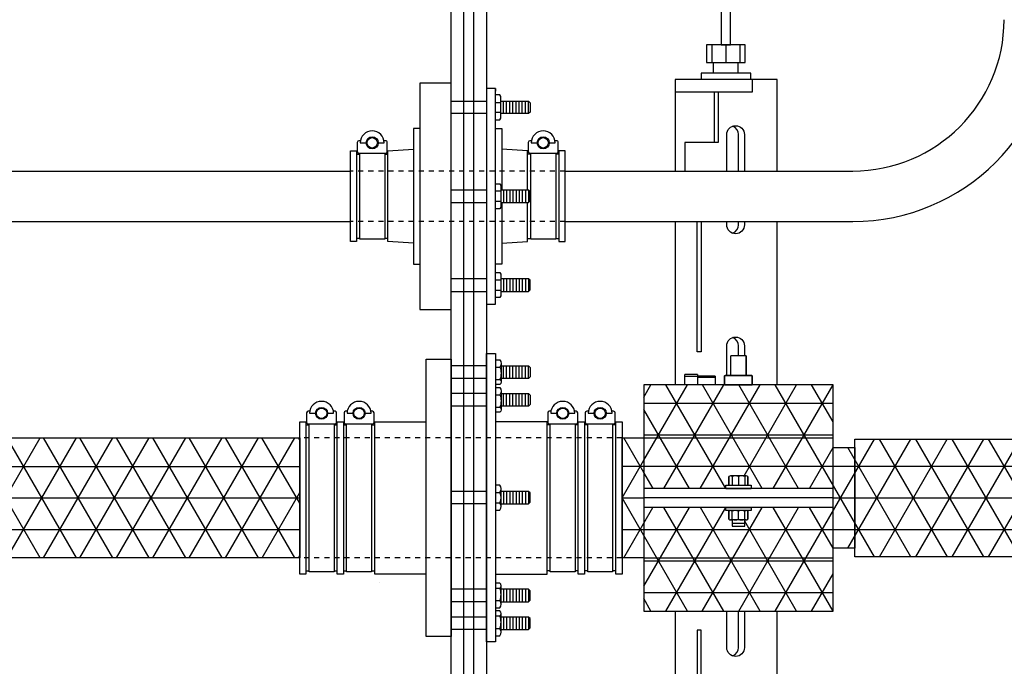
# Model space of a CAD drawing. Extents: x -285 to 5863, y 308 to 3178.
# Tile 509 of 622: x 4928 to 4948, y 925 to 938. Entities that reach past the tile are written whole.
import ezdxf

# ---------------------------------------------------------------- set-up
doc = ezdxf.new("R2010")
doc.units = 0
doc.header["$MEASUREMENT"] = 0
doc.header["$PDSIZE"] = 1
doc.linetypes.add('HIDDEN5', pattern=[0.05, 0.025, -0.025])
doc.layers.get('DEFPOINTS').update_dxf_attribs({"linetype": 'CONTINUOUS'})
for name, color, linetype in [('BOOT-2frp', 1, 'CONTINUOUS'), ('BOOT-CONDUIT', 1, 'CONTINUOUS'), ('CONDUIT', 2, 'CONTINUOUS'), ('DIM', 3, 'CONTINUOUS'), ('FRP-2', 2, 'CONTINUOUS'), ('FRP-2-HATCH', 1, 'CONTINUOUS'), ('FRP-CLAMSHELL-FITTING', 2, 'CONTINUOUS'), ('FRP-SUMP', 2, 'CONTINUOUS'), ('PEAGRAVEL-HATCH', 3, 'CONTINUOUS'), ('PROBE', 2, 'CONTINUOUS')]:
    doc.layers.add(name, color=color, linetype=linetype)
doc.styles.add('SIMPLEX', font='simplex')
doc.dimstyles.new('DIM64', dxfattribs={"dimscale": 64, "dimtxt": 0.09375, "dimasz": 0.09375, "dimexe": 0.0625, "dimexo": 0.0625, "dimgap": 0.046875, "dimtad": 1, "dimdec": 4, "dimzin": 3, "dimdsep": 46, "dimlunit": 4, "dimtxsty": 'SIMPLEX', "dimcen": 0, "dimclrd": 256, "dimclre": 256, "dimclrt": 256, "dimadec": 0, "dimazin": 0, "dimtfac": 1, "dimtdec": 4, "dimtmove": 0, "dimatfit": 3, "dimfxl": 1, "dimfrac": 2, "dimtolj": 1, "dimtzin": 0, "dimarcsym": 0})

# ---------------------------------------------------------------- blocks, each defined once
blk = doc.blocks.new('*D53')
at = {"layer": 'DEFPOINTS', "color": 0, "transparency": 16777216}
for p in [(5440.235, 978.296), (4823.479, 978.015), (4823.479, 700.523)]:
    blk.add_point(p, dxfattribs=at)
at = {"layer": 'DIM', "lineweight": -2, "transparency": 16777216}
for p, q in [((5440.235, 974.296), (5440.235, 696.523)), ((4823.479, 974.015), (4823.479, 696.523)), ((5434.235, 700.523), (4829.479, 700.523))]:
    blk.add_line(p, q, dxfattribs=at)
at = {"layer": 'DIM', "transparency": 16777216}
for points in [[(4829.479, 701.523), (4829.479, 699.523), (4823.479, 700.523)], [(5434.235, 701.523), (5434.235, 699.523), (5440.235, 700.523)]]:
    blk.add_solid(points, dxfattribs=at)
at = {"layer": 'DIM', "transparency": 16777216, "insert": (5131.857, 708.095), "char_height": 6, "attachment_point": 5, "style": 'SIMPLEX'}
blk.add_mtext('\\A1;51\'-4 3/4" (F.V. TANK SLAB)', dxfattribs=at)

msp = doc.modelspace()

# ---------------------------------------------------------------- hatches: boundary and pattern name
at = {"layer": 'FRP-2-HATCH', "linetype": 'Continuous'}
h = msp.add_hatch(dxfattribs=at)
h.set_pattern_fill('NET3', color=256, scale=5, style=0)
h.set_pattern_definition([(0, (4940.1678, 928.7862), (0, 0.625), []), (60, (4940.1678, 928.7862), (-0.541266, 0.3125), []), (120, (4940.1678, 928.7862), (-0.541266, -0.3125), [])])
h.paths.add_polyline_path([(4944.35016, 931.02966), (4940.60016, 931.02966), (4940.60016, 929.9762), (4944.35016, 929.9762)])
h.paths.add_polyline_path([(4944.35016, 929.9762), (4940.60016, 929.9762), (4940.60016, 928.9737), (4942.22775, 928.9737), (4942.22775, 929.0362), (4942.28766, 929.0362), (4942.28766, 929.20807, -0.23606798), (4942.31891, 929.2237), (4942.63141, 929.2237, -0.23606798), (4942.66266, 929.20807), (4942.66266, 929.0362), (4942.72516, 929.0362), (4942.72516, 928.9737), (4944.35016, 928.9737)])
h.paths.add_polyline_path([(4944.35016, 928.5987), (4942.72516, 928.5987), (4942.72516, 928.5362), (4942.63141, 928.5362, -0.23606798), (4942.66266, 928.52057), (4942.66266, 928.36432, -0.23606798), (4942.63141, 928.3487), (4942.60016, 928.3487), (4942.60016, 928.2237), (4942.35016, 928.2237), (4942.35016, 928.3487), (4942.31891, 928.3487, -0.23606798), (4942.28766, 928.36432), (4942.28766, 928.5362), (4942.22775, 928.5362), (4942.22775, 928.5987), (4940.60016, 928.5987), (4940.60016, 927.5962), (4944.35016, 927.5962)])
h.paths.add_polyline_path([(4944.35016, 927.5416), (4944.35016, 927.5962), (4940.60016, 927.5962), (4940.60016, 927.5416), (4940.60016, 926.54273), (4944.35016, 926.54273)])
h.paths.add_polyline_path([(4944.78249, 929.7862), (4944.35016, 929.7862), (4944.35016, 927.7862), (4944.78249, 927.7862)])
h.paths.add_polyline_path([(4948.28249, 929.95286), (4944.78249, 929.95286), (4944.78249, 927.61953), (4948.28249, 927.61953)])
h = msp.add_hatch(dxfattribs=at)
h.set_pattern_fill('NET3', color=256, scale=5, style=0)
h.set_pattern_definition([(180, (4953.2042, 928.78534), (0, -0.625), []), (240, (4953.2042, 928.78534), (0.541266, -0.3125), []), (300, (4953.2042, 928.78534), (0.541266, 0.3125), [])])
h.paths.add_polyline_path([(4933.78008, 927.5962), (4933.78008, 929.9762), (4923.39247, 929.9762), (4923.40646, 929.97548), (4923.42042, 929.97333), (4923.43431, 929.96976), (4923.44809, 929.96477), (4923.46175, 929.95837), (4923.47524, 929.95058), (4923.48852, 929.94142), (4923.50158, 929.93091), (4923.51438, 929.91907), (4923.52688, 929.90594), (4923.53905, 929.89155), (4923.55088, 929.87592), (4923.56232, 929.85911), (4923.57335, 929.84114), (4923.58395, 929.82206), (4923.59408, 929.80193), (4923.60373, 929.78078), (4923.61287, 929.75866), (4923.62148, 929.73564), (4923.62954, 929.71176), (4923.63703, 929.68709), (4923.64393, 929.66168), (4923.65022, 929.63559), (4923.65589, 929.60889), (4923.66093, 929.58165), (4923.66532, 929.55392), (4923.66905, 929.52577), (4923.67211, 929.49728), (4923.67451, 929.4685), (4923.67622, 929.43952), (4923.67725, 929.41039), (4923.67759, 929.3812), (4923.67725, 929.352), (4923.67622, 929.32288), (4923.67451, 929.29389), (4923.67211, 929.26512), (4923.66905, 929.23662), (4923.66532, 929.20848), (4923.66093, 929.18075), (4923.65589, 929.1535), (4923.65022, 929.1268), (4923.64393, 929.10072), (4923.63703, 929.07531), (4923.62954, 929.05063), (4923.62148, 929.02676), (4923.61287, 929.00373), (4923.60373, 928.98162), (4923.59408, 928.96047), (4923.58395, 928.94033), (4923.57335, 928.92126), (4923.56232, 928.90329), (4923.55088, 928.88647), (4923.53905, 928.87085), (4923.52688, 928.85645), (4923.51438, 928.84332), (4923.50158, 928.83149), (4923.48852, 928.82098), (4923.47524, 928.81182), (4923.46175, 928.80403), (4923.44809, 928.79763), (4923.43431, 928.79264), (4923.42042, 928.78906), (4923.40646, 928.78691), (4923.37848, 928.78548), (4923.36452, 928.78333), (4923.35063, 928.77976), (4923.33684, 928.77477), (4923.32319, 928.76837), (4923.3097, 928.76058), (4923.29641, 928.75142), (4923.28336, 928.74091), (4923.27056, 928.72907), (4923.25806, 928.71594), (4923.24589, 928.70155), (4923.23406, 928.68592), (4923.22262, 928.66911), (4923.21159, 928.65114), (4923.20099, 928.63206), (4923.19086, 928.61193), (4923.18121, 928.59078), (4923.17206, 928.56866), (4923.16346, 928.54564), (4923.1554, 928.52176), (4923.14791, 928.49709), (4923.14101, 928.47168), (4923.13472, 928.44559), (4923.12905, 928.41889), (4923.12401, 928.39165), (4923.11962, 928.36392), (4923.11589, 928.33577), (4923.11282, 928.30728), (4923.11043, 928.2785), (4923.10872, 928.24952), (4923.10769, 928.22039), (4923.10734, 928.1912), (4923.10769, 928.162), (4923.10872, 928.13288), (4923.11043, 928.10389), (4923.11282, 928.07512), (4923.11589, 928.04662), (4923.11962, 928.01848), (4923.12401, 927.99075), (4923.12905, 927.9635), (4923.13472, 927.9368), (4923.14101, 927.91072), (4923.14791, 927.88531), (4923.1554, 927.86063), (4923.16346, 927.83676), (4923.17206, 927.81373), (4923.18121, 927.79162), (4923.19086, 927.77047), (4923.20099, 927.75033), (4923.21159, 927.73126), (4923.22262, 927.71329), (4923.23406, 927.69647), (4923.24589, 927.68085), (4923.25806, 927.66645), (4923.27056, 927.65332), (4923.28336, 927.64149), (4923.29641, 927.63098), (4923.3097, 927.62182), (4923.32319, 927.61403), (4923.33684, 927.60763), (4923.35063, 927.60264), (4923.36452, 927.59906), (4923.37848, 927.59691), (4923.39247, 927.5962)])
h = msp.add_hatch(dxfattribs=at)
h.set_pattern_fill('NET3', color=256, scale=5, style=0)
h.set_pattern_definition([(0, (4940.1678, 928.7862), (0, 0.625), []), (60, (4940.1678, 928.7862), (-0.54127, 0.3125), []), (120, (4940.1678, 928.7862), (-0.54127, -0.3125), [])])
h.paths.add_polyline_path([(4940.60016, 929.9762), (4940.16782, 929.9762), (4940.16782, 927.5962), (4940.60016, 927.5962)])
at = {"layer": 'PEAGRAVEL-HATCH'}
h = msp.add_hatch(dxfattribs=at)
h.set_pattern_fill('AR-SAND', color=256, scale=7.5, style=0)
h.set_pattern_definition([(37.5, (4920.642, 921.773), (-0.4725, 14.451), [0, -11.4, 0, -12.75, 0, -12.1875]), (7.5, (4920.642, 921.773), (13.273, 21.166), [0, -6.15, 0, -10.275, 0, -3.9375]), (327.5, (4911.417, 921.773), (23.356, 0.0424), [0, -3.75, 0, -13.5, 0, -17.625]), (317.5, (4911.417, 921.773), (22.546, 6.583), [0, -1.875, 0, -8.85, 0, -10.125])])
edge = h.paths.add_edge_path()
edge.add_arc((4936.77883, 942.27096), 0.25, 270, 360)
edge.add_line((4937.02883, 942.27096), (4937.02883, 943.80737))
edge.add_line((4937.02883, 943.80737), (4936.89538, 943.80737))
edge.add_arc((4936.89538, 944.05737), 0.25, 180, 270, ccw=False)
edge.add_line((4936.64538, 944.05737), (4936.64538, 944.45572))
edge.add_line((4936.64538, 944.45572), (4935.90885, 945.77096))
edge.add_line((4935.90885, 945.77096), (4920.64223, 945.77096))
edge.add_line((4920.64223, 945.77096), (4920.64223, 921.77328))
edge.add_line((4920.64223, 921.77328), (4937.02883, 921.77328))
edge.add_line((4937.02883, 921.77328), (4937.02883, 922.77328))
edge.add_arc((4936.77883, 922.77328), 0.25, 0, 90)
edge.add_line((4936.77883, 923.02328), (4936.77883, 926.03839))
edge.add_line((4936.77883, 926.03839), (4936.28612, 926.03839))
edge.add_line((4936.28612, 926.03839), (4936.28612, 927.27589))
edge.add_line((4936.28612, 927.27589), (4935.26508, 927.27589))
edge.add_line((4935.26508, 927.27589), (4935.26508, 927.33776))
edge.add_line((4935.26508, 927.33776), (4935.20321, 927.33776))
edge.add_line((4935.20321, 927.33776), (4935.20321, 927.31796))
edge.add_line((4935.20321, 927.31796), (4934.70821, 927.31796))
edge.add_line((4934.70821, 927.31796), (4934.64633, 927.33776))
edge.add_line((4934.64633, 927.33776), (4934.64633, 927.27589))
edge.add_line((4934.64633, 927.27589), (4934.52258, 927.27589))
edge.add_line((4934.52258, 927.27589), (4934.52258, 927.33776))
edge.add_line((4934.52258, 927.33776), (4934.46071, 927.33776))
edge.add_line((4934.46071, 927.33776), (4934.46071, 927.31796))
edge.add_line((4934.46071, 927.31796), (4933.96571, 927.31796))
edge.add_line((4933.96571, 927.31796), (4933.90383, 927.33776))
edge.add_line((4933.90383, 927.33776), (4933.90383, 927.27589))
edge.add_line((4933.90383, 927.27589), (4933.78008, 927.27589))
edge.add_line((4933.78008, 927.27589), (4933.78008, 927.5962))
edge.add_line((4933.78008, 927.5962), (4923.36249, 927.5962))
edge.add_ellipse((4923.39247, 928.1912), major_axis=(0, -0.595), ratio=0.47920074, start_angle=180, end_angle=360, ccw=False)
edge.add_ellipse((4923.39247, 929.3812), major_axis=(0, -0.595), ratio=0.47920074, start_angle=-180, end_angle=0, ccw=False)
edge.add_line((4923.39247, 929.9762), (4933.78008, 929.9762))
edge.add_line((4933.78008, 929.9762), (4933.78008, 930.29651))
edge.add_line((4933.78008, 930.29651), (4933.91621, 930.29651))
edge.add_line((4933.91621, 930.29651), (4933.91621, 930.47011))
edge.add_arc((4933.94775, 930.4704), 0.03154, 90.524935, 180.524935, ccw=False)
edge.add_line((4933.94746, 930.50193), (4933.96608, 930.50193))
edge.add_arc((4933.96608, 930.51756), 0.01563, 269.998281, 347.402966)
edge.add_arc((4934.21321, 930.46233), 0.2376, 12.596713, 167.403307, ccw=False)
edge.add_arc((4934.46071, 930.51399), 0.01563, 179.401642, 294.702336)
edge.add_arc((4934.47867, 930.4704), 0.03154, 0.524935, 111.239353, ccw=False)
edge.add_line((4934.51021, 930.47068), (4934.51021, 930.29651))
edge.add_line((4934.51021, 930.29651), (4934.65871, 930.29651))
edge.add_line((4934.65871, 930.29651), (4934.65871, 930.47011))
edge.add_arc((4934.69025, 930.4704), 0.03154, 90.524935, 180.524935, ccw=False)
edge.add_line((4934.68996, 930.50193), (4934.70858, 930.50193))
edge.add_arc((4934.70858, 930.51756), 0.01563, 269.998281, 347.402966)
edge.add_arc((4934.95571, 930.46233), 0.2376, 12.596713, 167.403307, ccw=False)
edge.add_arc((4935.20321, 930.51399), 0.01562, 179.401642, 294.702336)
edge.add_arc((4935.22117, 930.4704), 0.03154, 0.524935, 111.239353, ccw=False)
edge.add_line((4935.25271, 930.47068), (4935.25271, 930.29651))
edge.add_line((4935.25271, 930.29651), (4936.28612, 930.29651))
edge.add_line((4936.28612, 930.29651), (4936.28612, 931.53401))
edge.add_line((4936.28612, 931.53401), (4936.77883, 931.53401))
edge.add_line((4936.77883, 931.53401), (4936.77883, 932.52282))
edge.add_line((4936.77883, 932.52282), (4936.16008, 932.52282))
edge.add_line((4936.16008, 932.52282), (4936.16008, 933.42001))
edge.add_line((4936.16008, 933.42001), (4936.03633, 933.42001))
edge.add_line((4936.03633, 933.42001), (4936.03633, 933.8329))
edge.add_line((4936.03633, 933.8329), (4935.52569, 933.8686))
edge.add_line((4935.52569, 933.8686), (4935.52569, 933.93048))
edge.add_line((4935.52569, 933.93048), (4935.46382, 933.93048))
edge.add_line((4935.46382, 933.93048), (4935.46382, 933.91464))
edge.add_line((4935.46382, 933.91464), (4934.96882, 933.91464))
edge.add_line((4934.96882, 933.91464), (4934.90694, 933.93048))
edge.add_line((4934.90694, 933.93048), (4934.90694, 933.8686))
edge.add_line((4934.90694, 933.8686), (4934.78319, 933.8686))
edge.add_line((4934.78319, 933.8686), (4934.78319, 934.26579))
edge.add_line((4934.78319, 934.26579), (4923.37298, 934.26579))
edge.add_ellipse((4923.39247, 934.51579), major_axis=(0, -0.25), ratio=0.47920074, start_angle=180, end_angle=360, ccw=False)
edge.add_ellipse((4923.39247, 935.01579), major_axis=(0, 0.25), ratio=0.47920074, start_angle=0, end_angle=180)
edge.add_ellipse((4923.39247, 935.01579), major_axis=(0, 0.25), ratio=0.47920074, start_angle=180, end_angle=360)
edge.add_line((4923.41196, 935.26579), (4934.78319, 935.26579))
edge.add_line((4934.78319, 935.26579), (4934.78319, 935.66298))
edge.add_line((4934.78319, 935.66298), (4934.91932, 935.66298))
edge.add_line((4934.91932, 935.66298), (4934.91932, 935.83262))
edge.add_arc((4934.95086, 935.8329), 0.03154, 90.525794, 180.525794, ccw=False)
edge.add_line((4934.95057, 935.86444), (4934.96981, 935.86444))
edge.add_arc((4934.96981, 935.87929), 0.01485, 270, 347.544043)
edge.add_arc((4935.21632, 935.82484), 0.2376, 12.455772, 167.544151, ccw=False)
edge.add_arc((4935.46316, 935.87536), 0.01485, 177.174659, 296.785729)
edge.add_arc((4935.48178, 935.8329), 0.03154, 0.525422, 112.222818, ccw=False)
edge.add_line((4935.51332, 935.83319), (4935.51332, 935.66211))
edge.add_line((4935.51332, 935.66211), (4936.03633, 935.69869))
edge.add_line((4936.03633, 935.69869), (4936.03633, 936.11157))
edge.add_line((4936.03633, 936.11157), (4936.16008, 936.11157))
edge.add_line((4936.16008, 936.11157), (4936.16008, 937.00876))
edge.add_line((4936.16008, 937.00876), (4936.77883, 937.00876))
edge.add_line((4936.77883, 937.00876), (4936.77883, 942.02096))

# ---------------------------------------------------------------- linework, layer by layer
at = {"layer": 'BOOT-2frp', "color": 7}
for p, q in [((4937.47884, 931.40344), (4936.77883, 931.40344)), ((4937.66179, 931.38035), (4937.74857, 931.38035)), ((4937.76998, 931.45309), (4937.77006, 931.08388)), ((4937.81665, 931.15594), (4937.81665, 931.40344)), ((4937.87915, 931.15594), (4937.87915, 931.40344)), ((4937.94165, 931.15594), (4937.94165, 931.40344)), ((4938.00415, 931.15594), (4938.00415, 931.40344)), ((4938.06665, 931.15594), (4938.06665, 931.40344)), ((4938.12915, 931.15594), (4938.12915, 931.40344)), ((4938.19165, 931.15594), (4938.19165, 931.40344)), ((4938.25415, 931.15594), (4938.25415, 931.40344)), ((4938.31665, 931.15594), (4938.31665, 931.40344)), ((4937.47884, 931.15594), (4936.77883, 931.15594)), ((4937.66179, 931.13422), (4937.74857, 931.13422)), ((4937.76998, 930.90364), (4937.77006, 930.53444)), ((4937.47884, 930.85399), (4936.77883, 930.85399)), ((4937.66179, 930.83091), (4937.74857, 930.83091)), ((4937.81665, 930.60649), (4937.81665, 930.85399)), ((4937.87915, 930.60649), (4937.87915, 930.85399)), ((4937.94165, 930.60649), (4937.94165, 930.85399)), ((4938.00415, 930.60649), (4938.00415, 930.85399)), ((4938.06665, 930.60649), (4938.06665, 930.85399)), ((4938.12915, 930.60649), (4938.12915, 930.85399)), ((4938.19165, 930.60649), (4938.19165, 930.85399)), ((4938.25415, 930.60649), (4938.25415, 930.85399)), ((4938.31665, 930.60649), (4938.31665, 930.85399)), ((4937.47884, 930.60649), (4936.77883, 930.60649)), ((4937.66179, 930.58477), (4937.74857, 930.58477)), ((4937.76998, 928.61766), (4937.77006, 928.98687)), ((4937.47883, 928.91481), (4936.77883, 928.91481)), ((4937.66179, 928.89173), (4937.74857, 928.89173)), ((4937.81665, 928.91481), (4937.81665, 928.66731)), ((4937.87915, 928.91481), (4937.87915, 928.66731)), ((4937.94165, 928.91481), (4937.94165, 928.66731)), ((4938.00415, 928.91481), (4938.00415, 928.66731)), ((4938.06665, 928.91481), (4938.06665, 928.66731)), ((4938.12915, 928.91481), (4938.12915, 928.66731)), ((4938.19165, 928.91481), (4938.19165, 928.66731)), ((4938.25415, 928.91481), (4938.25415, 928.66731)), ((4938.31665, 928.91481), (4938.31665, 928.66731)), ((4937.47883, 928.66731), (4936.77883, 928.66731)), ((4937.66179, 928.6904), (4937.74857, 928.6904)), ((4937.66179, 926.99537), (4937.74857, 926.99537)), ((4937.76998, 926.6765), (4937.77006, 927.0457)), ((4937.47884, 926.97365), (4936.77883, 926.97365)), ((4937.81665, 926.97365), (4937.81665, 926.72615)), ((4937.87915, 926.97365), (4937.87915, 926.72615)), ((4937.94165, 926.97365), (4937.94165, 926.72615)), ((4938.00415, 926.97365), (4938.00415, 926.72615)), ((4938.06665, 926.97365), (4938.06665, 926.72615)), ((4938.12915, 926.97365), (4938.12915, 926.72615)), ((4938.19165, 926.97365), (4938.19165, 926.72615)), ((4938.25415, 926.97365), (4938.25415, 926.72615)), ((4938.31665, 926.97365), (4938.31665, 926.72615)), ((4937.47884, 926.72615), (4936.77883, 926.72615)), ((4937.66179, 926.74923), (4937.74857, 926.74923)), ((4937.47884, 926.4242), (4936.77883, 926.4242)), ((4937.66179, 926.44593), (4937.74857, 926.44593)), ((4937.76998, 926.12705), (4937.77006, 926.49626)), ((4937.81665, 926.4242), (4937.81665, 926.1767)), ((4937.87915, 926.4242), (4937.87915, 926.1767)), ((4937.94165, 926.4242), (4937.94165, 926.1767)), ((4938.00415, 926.4242), (4938.00415, 926.1767)), ((4938.06665, 926.4242), (4938.06665, 926.1767)), ((4938.12915, 926.4242), (4938.12915, 926.1767)), ((4938.19165, 926.4242), (4938.19165, 926.1767)), ((4938.25415, 926.4242), (4938.25415, 926.1767)), ((4938.31665, 926.4242), (4938.31665, 926.1767)), ((4937.66179, 926.19979), (4937.74857, 926.19979)), ((4937.47884, 926.1767), (4936.77883, 926.1767))]:
    msp.add_line(p, q, dxfattribs=at)
at = {"layer": 'BOOT-2frp'}
for p, q in [((4933.90383, 930.23463), (4933.96571, 930.23463)), ((4934.46071, 930.23463), (4934.52258, 930.23463)), ((4934.64633, 930.23463), (4934.70821, 930.23463)), ((4935.20321, 930.23463), (4935.26508, 930.23463)), ((4938.7447, 930.23463), (4938.68282, 930.23463)), ((4939.30157, 930.23463), (4939.2397, 930.23463)), ((4939.4872, 930.23463), (4939.42532, 930.23463)), ((4940.04407, 930.23463), (4939.9822, 930.23463)), ((4933.90383, 927.33776), (4933.96571, 927.33776)), ((4934.46071, 927.33776), (4934.52258, 927.33776)), ((4934.64633, 927.33776), (4934.70821, 927.33776)), ((4935.20321, 927.33776), (4935.26508, 927.33776)), ((4938.7447, 927.33776), (4938.68282, 927.33776)), ((4939.30157, 927.33776), (4939.2397, 927.33776)), ((4939.4872, 927.33776), (4939.42532, 927.33776)), ((4940.04407, 927.33776), (4939.9822, 927.33776))]:
    msp.add_line(p, q, dxfattribs=at)
for points in [[(4936.28612, 926.03839), (4936.28612, 931.53401), (4936.77883, 931.53401), (4936.77883, 926.03839)], [(4937.47883, 925.92978), (4937.47883, 931.65036), (4937.66179, 931.65036), (4937.66179, 925.92978)], [(4933.78008, 927.27589), (4933.78008, 930.29651), (4933.90383, 930.29651), (4933.90383, 927.27589)], [(4934.52258, 927.27589), (4934.52258, 930.29651), (4934.64633, 930.29651), (4934.64633, 927.27589)], [(4939.30157, 927.27589), (4939.30157, 930.29651), (4939.42532, 930.29651), (4939.42532, 927.27589)], [(4940.04407, 927.27589), (4940.04407, 930.29651), (4940.16782, 930.29651), (4940.16782, 927.27589)]]:
    msp.add_lwpolyline(points, close=True, dxfattribs=at)
at = {"layer": 'BOOT-2frp', "color": 7}
for points in [[(4937.66179, 931.52583), (4937.74857, 931.52583, -0.2942599), (4937.74857, 931.38035, -0.17344378), (4937.74857, 931.13422, -0.42692869), (4937.74857, 931.03355), (4937.66179, 931.03355)], [(4937.66179, 930.97638), (4937.74857, 930.97638, -0.2942599), (4937.74857, 930.83091, -0.17428096), (4937.74857, 930.58477, -0.42692869), (4937.74857, 930.4841), (4937.66179, 930.4841)], [(4934.33201, 930.46233), (4934.45081, 930.46233, 1), (4933.97561, 930.46233), (4934.09441, 930.46233)], [(4935.07451, 930.46233), (4935.19331, 930.46233, 1), (4934.71811, 930.46233), (4934.83691, 930.46233)], [(4939.111, 930.46233), (4939.2298, 930.46233, 1), (4938.7546, 930.46233), (4938.8734, 930.46233)], [(4939.8535, 930.46233), (4939.9723, 930.46233, 1), (4939.4971, 930.46233), (4939.6159, 930.46233)], [(4933.98133, 930.51415, -0.35119925), (4933.96608, 930.50193), (4933.94746, 930.50193, 0.41421356), (4933.91621, 930.47011), (4933.91621, 930.28568, 0.41421356), (4933.94804, 930.25443), (4934.47896, 930.25443, 0.41421356), (4934.51021, 930.28568), (4934.51021, 930.47011, 0.41421356), (4934.47896, 930.50193), (4934.46034, 930.50193, -0.35119737), (4934.44509, 930.51415)], [(4934.72383, 930.51415, -0.35119925), (4934.70858, 930.50193), (4934.68996, 930.50193, 0.41421356), (4934.65871, 930.47011), (4934.65871, 930.28568, 0.41421356), (4934.69054, 930.25443), (4935.22146, 930.25443, 0.41421356), (4935.25271, 930.28568), (4935.25271, 930.47011, 0.41421356), (4935.22146, 930.50193), (4935.20284, 930.50193, -0.35119737), (4935.18759, 930.51415)], [(4938.76032, 930.51415, -0.35119925), (4938.74507, 930.50193), (4938.72645, 930.50193, 0.41421356), (4938.6952, 930.47011), (4938.6952, 930.28568, 0.41421356), (4938.72703, 930.25443), (4939.25795, 930.25443, 0.41421356), (4939.2892, 930.28568), (4939.2892, 930.47011, 0.41421356), (4939.25795, 930.50193), (4939.23933, 930.50193, -0.35119737), (4939.22408, 930.51415)], [(4939.50282, 930.51415, -0.35119925), (4939.48757, 930.50193), (4939.46895, 930.50193, 0.41421356), (4939.4377, 930.47011), (4939.4377, 930.28568, 0.41421356), (4939.46953, 930.25443), (4940.00045, 930.25443, 0.41421356), (4940.0317, 930.28568), (4940.0317, 930.47011, 0.41421356), (4940.00045, 930.50193), (4939.98183, 930.50193, -0.35119737), (4939.96658, 930.51415)], [(4937.66179, 928.54493), (4937.74857, 928.54493, 0.2942599), (4937.74857, 928.6904, 0.21306858), (4937.74857, 928.89173, 0.29542909), (4937.74857, 929.0372), (4937.66179, 929.0372)], [(4937.66179, 926.60376), (4937.74857, 926.60376, 0.2942599), (4937.74857, 926.74923, 0.17428096), (4937.74857, 926.99537, 0.42692869), (4937.74857, 927.09604), (4937.66179, 927.09604)], [(4937.66179, 926.05432), (4937.74857, 926.05432, 0.2942599), (4937.74857, 926.19979, 0.17344378), (4937.74857, 926.44593, 0.42692869), (4937.74857, 926.54659), (4937.66179, 926.54659)]]:
    msp.add_lwpolyline(points, format="xyb", dxfattribs=at)
for points in [[(4937.76999, 931.40344), (4938.31665, 931.40344), (4938.34758, 931.3725), (4938.34758, 931.18688), (4938.31665, 931.15594), (4937.77004, 931.15594)], [(4937.76999, 930.85399), (4938.31665, 930.85399), (4938.34758, 930.82305), (4938.34758, 930.63743), (4938.31665, 930.60649), (4937.77004, 930.60649)], [(4934.46071, 930.25443), (4934.46071, 927.31796), (4933.96571, 927.31796), (4933.96571, 930.25443)], [(4935.20321, 930.25443), (4935.20321, 927.31796), (4934.70821, 927.31796), (4934.70821, 930.25443)], [(4939.2397, 930.25443), (4939.2397, 927.31796), (4938.7447, 927.31796), (4938.7447, 930.25443)], [(4939.9822, 930.25443), (4939.9822, 927.31796), (4939.4872, 927.31796), (4939.4872, 930.25443)], [(4937.76999, 928.66731), (4938.31665, 928.66731), (4938.34758, 928.69825), (4938.34758, 928.88388), (4938.31665, 928.91481), (4937.77004, 928.91481)], [(4937.76999, 926.72615), (4938.31665, 926.72615), (4938.34758, 926.75709), (4938.34758, 926.94271), (4938.31665, 926.97365), (4937.77004, 926.97365)], [(4937.76999, 926.1767), (4938.31665, 926.1767), (4938.34758, 926.20764), (4938.34758, 926.39327), (4938.31665, 926.4242), (4937.77004, 926.4242)]]:
    msp.add_lwpolyline(points, dxfattribs=at)
at = {"layer": 'BOOT-2frp'}
for points in [[(4936.28612, 927.27589), (4935.26508, 927.27589), (4935.26508, 930.29651), (4936.28612, 930.29651)], [(4937.66179, 927.27589), (4938.68282, 927.27589), (4938.68282, 930.29651), (4937.66179, 930.29651)]]:
    msp.add_lwpolyline(points, dxfattribs=at)
at = {"layer": 'BOOT-2frp', "color": 7}
for centre, radius in [((4934.21321, 930.46233), 0.1188), ((4934.21321, 930.46233), 0.10296), ((4934.95571, 930.46233), 0.1188), ((4934.95571, 930.46233), 0.10296), ((4938.9922, 930.46233), 0.1188), ((4938.9922, 930.46233), 0.10296), ((4939.7347, 930.46233), 0.1188), ((4939.7347, 930.46233), 0.10296)]:
    msp.add_circle(centre, radius, dxfattribs=at)
at = {"layer": 'BOOT-CONDUIT', "color": 7}
for p, q in [((4936.77883, 936.65122), (4937.47883, 936.65122)), ((4937.66179, 936.62686), (4937.76772, 936.62686)), ((4937.81677, 936.40362), (4937.81677, 936.65112)), ((4937.87927, 936.40362), (4937.87927, 936.65112)), ((4937.94177, 936.40362), (4937.94177, 936.65112)), ((4938.00427, 936.40362), (4938.00427, 936.65112)), ((4938.06677, 936.40362), (4938.06677, 936.65112)), ((4938.12927, 936.40362), (4938.12927, 936.65112)), ((4938.19177, 936.40362), (4938.19177, 936.65112)), ((4938.25427, 936.40362), (4938.25427, 936.65112)), ((4938.31677, 936.40362), (4938.31677, 936.65112)), ((4937.47883, 936.40372), (4936.77883, 936.40372)), ((4937.76772, 936.42787), (4937.66179, 936.42787)), ((4937.47883, 934.88944), (4936.77883, 934.88944)), ((4937.76772, 934.86529), (4937.66179, 934.86529)), ((4937.81677, 934.88954), (4937.81677, 934.64204)), ((4937.87927, 934.88954), (4937.87927, 934.64204)), ((4937.94177, 934.88954), (4937.94177, 934.64204)), ((4938.00427, 934.88954), (4938.00427, 934.64204)), ((4938.06677, 934.88954), (4938.06677, 934.64204)), ((4938.12927, 934.88954), (4938.12927, 934.64204)), ((4938.19177, 934.88954), (4938.19177, 934.64204)), ((4938.25427, 934.88954), (4938.25427, 934.64204)), ((4938.31677, 934.88954), (4938.31677, 934.64204)), ((4936.77883, 934.64194), (4937.47883, 934.64194)), ((4937.66179, 934.6663), (4937.76772, 934.6663)), ((4937.47883, 933.12786), (4936.77883, 933.12786)), ((4937.76772, 933.10371), (4937.66179, 933.10371)), ((4937.81677, 933.12797), (4937.81677, 932.88047)), ((4937.87927, 933.12797), (4937.87927, 932.88047)), ((4937.94177, 933.12797), (4937.94177, 932.88047)), ((4938.00427, 933.12797), (4938.00427, 932.88047)), ((4938.06677, 933.12797), (4938.06677, 932.88047)), ((4938.12927, 933.12797), (4938.12927, 932.88047)), ((4938.19177, 933.12797), (4938.19177, 932.88047)), ((4938.25427, 933.12797), (4938.25427, 932.88047)), ((4938.31677, 933.12797), (4938.31677, 932.88047)), ((4936.77883, 932.88036), (4937.47883, 932.88036)), ((4937.66179, 932.90472), (4937.76772, 932.90472))]:
    msp.add_line(p, q, dxfattribs=at)
at = {"layer": 'BOOT-CONDUIT', "linetype": 'Continuous'}
for p, q in [((4934.90694, 935.6011), (4934.96882, 935.6011)), ((4935.46382, 935.6011), (4935.52569, 935.6011)), ((4938.35805, 935.6011), (4938.29618, 935.6011)), ((4938.91493, 935.6011), (4938.85305, 935.6011)), ((4934.96882, 933.93048), (4934.90694, 933.93048)), ((4935.52569, 933.93048), (4935.46382, 933.93048)), ((4938.29618, 933.93048), (4938.35805, 933.93048)), ((4938.85305, 933.93048), (4938.91493, 933.93048))]:
    msp.add_line(p, q, dxfattribs=at)
for points in [[(4936.77883, 932.52282), (4936.77883, 937.00876), (4936.16008, 937.00876), (4936.16008, 932.52282)], [(4934.78319, 933.8686), (4934.78319, 935.66298), (4934.90694, 935.66298), (4934.90694, 935.6011), (4934.90694, 933.93048), (4934.90694, 933.8686)], [(4938.91493, 933.8686), (4939.03868, 933.8686), (4939.03868, 935.66298), (4938.91493, 935.66298), (4938.91493, 935.6011), (4938.91493, 933.93048)]]:
    msp.add_lwpolyline(points, close=True, dxfattribs=at)
at = {"layer": 'BOOT-CONDUIT'}
msp.add_lwpolyline([(4937.66179, 936.90432), (4937.47883, 936.90432), (4937.47883, 932.62752), (4937.66179, 932.62752), (4937.66179, 936.90432), (4937.66179, 936.84888)], dxfattribs=at)
at = {"layer": 'BOOT-CONDUIT', "color": 7}
for points in [[(4937.66179, 936.27988), (4937.74857, 936.27988), (4937.76772, 936.31303), (4937.76772, 936.7417), (4937.74857, 936.77486), (4937.66179, 936.77486)], [(4937.76772, 936.65112), (4938.31677, 936.65112), (4938.34771, 936.62018), (4938.34771, 936.43456), (4938.34499, 936.43184), (4938.31677, 936.40362), (4937.76772, 936.40362)], [(4935.46382, 935.61694), (4935.46382, 933.91464), (4934.96882, 933.91464), (4934.96882, 935.61694)], [(4938.85305, 935.61694), (4938.85305, 933.91464), (4938.35805, 933.91464), (4938.35805, 935.61694)], [(4937.66179, 935.01328), (4937.74857, 935.01328), (4937.76772, 934.98013), (4937.76772, 934.55146), (4937.74857, 934.5183), (4937.66179, 934.5183)], [(4937.76772, 934.64204), (4938.31677, 934.64204), (4938.34771, 934.67298), (4938.34771, 934.8586), (4938.34499, 934.86132), (4938.31677, 934.88954), (4937.76772, 934.88954)], [(4937.66179, 933.25171), (4937.74857, 933.25171), (4937.76772, 933.21855), (4937.76772, 932.78988), (4937.74857, 932.75672), (4937.66179, 932.75672)], [(4937.76772, 932.88047), (4938.31677, 932.88047), (4938.34771, 932.9114), (4938.34771, 933.09703), (4938.34499, 933.09975), (4938.31677, 933.12797), (4937.76772, 933.12797)]]:
    msp.add_lwpolyline(points, dxfattribs=at)
for points in [[(4935.33512, 935.82484), (4935.45392, 935.82484, 1), (4934.97872, 935.82484), (4935.09752, 935.82484)], [(4938.72435, 935.82484), (4938.84315, 935.82484, 1), (4938.36795, 935.82484), (4938.48675, 935.82484)], [(4934.98431, 935.87609, -0.35187184), (4934.96981, 935.86444), (4934.95057, 935.86444, 0.41421356), (4934.91932, 935.83262), (4934.91932, 935.64819, 0.41421356), (4934.95114, 935.61694), (4935.48207, 935.61694, 0.41421341), (4935.51332, 935.64877), (4935.51332, 935.83319, 0.41421372), (4935.48149, 935.86444), (4935.46282, 935.86444, -0.35188198), (4935.44832, 935.87609)], [(4938.37355, 935.87609, -0.35187184), (4938.35904, 935.86444), (4938.3398, 935.86444, 0.41421356), (4938.30855, 935.83262), (4938.30855, 935.64819, 0.41421356), (4938.34038, 935.61694), (4938.8713, 935.61694, 0.41421341), (4938.90255, 935.64877), (4938.90255, 935.83319, 0.41421372), (4938.87072, 935.86444), (4938.85206, 935.86444, -0.35188198), (4938.83756, 935.87609)]]:
    msp.add_lwpolyline(points, format="xyb", dxfattribs=at)
at = {"layer": 'BOOT-CONDUIT', "linetype": 'Continuous'}
for points in [[(4936.16008, 936.11157), (4936.03633, 936.11157), (4936.03633, 933.42001), (4936.16008, 933.42001)], [(4937.66179, 936.11157), (4937.78554, 936.11157), (4937.78554, 934.88954)], [(4936.03633, 933.8329), (4935.52569, 933.8686), (4935.52569, 935.6011), (4935.52569, 935.66298), (4936.03633, 935.69869)], [(4938.29618, 934.88954), (4938.29618, 935.6011), (4938.29618, 935.66298), (4937.78554, 935.69869)], [(4937.78554, 934.64204), (4937.78554, 933.42001), (4937.66179, 933.42001)], [(4937.78554, 933.8329), (4938.29618, 933.8686), (4938.29618, 934.64204)]]:
    msp.add_lwpolyline(points, dxfattribs=at)
at = {"layer": 'BOOT-CONDUIT', "color": 7}
for centre in [(4935.21632, 935.82484), (4938.60555, 935.82484)]:
    msp.add_circle(centre, 0.1188, dxfattribs=at)
at = {"layer": 'BOOT-CONDUIT', "color": 8}
for centre in [(4935.21632, 935.82484), (4938.60555, 935.82484)]:
    msp.add_circle(centre, 0.10296, dxfattribs=at)
at = {"layer": 'CONDUIT'}
for p, q in [((4923.39247, 935.26579), (4934.78319, 935.26579)), ((4939.03868, 935.26579), (4944.74063, 935.26579)), ((4923.39247, 934.26579), (4934.78319, 934.26579)), ((4939.03868, 934.26579), (4944.74063, 934.26579))]:
    msp.add_line(p, q, dxfattribs=at)
at = {"layer": 'CONDUIT', "color": 7, "linetype": 'HIDDEN5'}
for p, q in [((4939.03868, 935.26579), (4934.78319, 935.26579)), ((4939.03868, 934.26579), (4934.78319, 934.26579))]:
    msp.add_line(p, q, dxfattribs=at)
at = {"layer": 'CONDUIT'}
for radius in [4, 3]:
    msp.add_arc((4944.74063, 938.26579), radius, 270, 0, dxfattribs=at)
at = {"layer": 'FRP-2', "color": 7, "linetype": 'HIDDEN5'}
for p, q in [((4940.16782, 929.9762), (4933.78008, 929.9762)), ((4940.16782, 927.5962), (4933.78008, 927.5962))]:
    msp.add_line(p, q, dxfattribs=at)
at = {"layer": 'FRP-2', "linetype": 'Continuous'}
msp.add_lwpolyline([(4923.39247, 929.9762), (4933.78008, 929.9762), (4933.78008, 927.5962), (4923.39247, 927.5962)], dxfattribs=at)
for points in [[(4940.16782, 929.9762), (4940.60016, 929.9762), (4940.60016, 927.5962), (4940.16782, 927.5962)], [(4944.35016, 929.7862), (4944.78249, 929.7862), (4944.78249, 927.7862), (4944.35016, 927.7862)]]:
    msp.add_lwpolyline(points, close=True, dxfattribs=at)
at = {"layer": 'FRP-2'}
msp.add_lwpolyline([(4948.28249, 927.61953), (4944.78249, 927.61953), (4944.78249, 929.95286), (4948.28249, 929.95286)], close=True, dxfattribs=at)
at = {"layer": 'FRP-2-HATCH', "linetype": 'Continuous'}
msp.add_line((4942.22516, 928.9737), (4942.72516, 928.9737), dxfattribs=at)
at = {"layer": 'FRP-CLAMSHELL-FITTING', "color": 7}
for p, q in [((4942.32514, 931.21054), (4942.32539, 931.60535)), ((4942.32514, 931.21054), (4942.32539, 931.60535)), ((4942.32539, 931.60543), (4942.62507, 931.60543)), ((4942.63141, 929.2237), (4942.31891, 929.2237)), ((4942.63141, 929.2237), (4942.31891, 929.2237)), ((4942.35016, 929.20807), (4942.35016, 929.0362)), ((4942.35016, 929.20807), (4942.35016, 929.0362)), ((4942.47516, 929.20807), (4942.47516, 929.0362)), ((4942.47516, 929.20807), (4942.47516, 929.0362)), ((4942.60016, 929.20807), (4942.60016, 929.0362)), ((4942.60016, 929.20807), (4942.60016, 929.0362)), ((4942.28766, 928.36432), (4942.28766, 928.52057)), ((4942.63141, 928.5362), (4942.31891, 928.5362)), ((4942.63141, 928.5362), (4942.31891, 928.5362)), ((4942.63141, 928.3487), (4942.31891, 928.3487)), ((4942.35016, 928.36432), (4942.35016, 928.52057)), ((4942.35016, 928.36432), (4942.35016, 928.52057)), ((4942.47516, 928.36432), (4942.47516, 928.52057)), ((4942.47516, 928.36432), (4942.47516, 928.52057)), ((4942.60016, 928.36432), (4942.60016, 928.52057)), ((4942.60016, 928.36432), (4942.60016, 928.52057))]:
    msp.add_line(p, q, dxfattribs=at)
at = {"layer": 'FRP-CLAMSHELL-FITTING'}
for p, q in [((4940.60016, 929.9762), (4944.35016, 929.9762)), ((4944.35016, 928.9737), (4940.60016, 928.9737)), ((4944.35016, 928.9737), (4940.60016, 928.9737)), ((4944.35016, 928.7862), (4940.60016, 928.7862)), ((4944.35016, 928.7862), (4940.60016, 928.7862)), ((4944.35016, 928.5987), (4940.60016, 928.5987)), ((4944.35016, 928.5987), (4940.60016, 928.5987)), ((4940.60016, 927.5962), (4944.35016, 927.5962))]:
    msp.add_line(p, q, dxfattribs=at)
at = {"layer": 'FRP-CLAMSHELL-FITTING', "color": 7}
for points in [[(4942.62507, 931.60464), (4942.62507, 931.21054)], [(4942.20202, 931.20289), (4942.2096, 931.21058), (4942.20202, 931.20289), (4942.20202, 931.02966), (4942.74829, 931.02966), (4942.74829, 931.20296), (4942.7406, 931.21054), (4942.20956, 931.21054), (4942.7406, 931.21054), (4942.74829, 931.20296), (4942.74829, 931.02966), (4942.20202, 931.02966)], [(4942.22775, 928.9737), (4942.22775, 929.0362), (4942.72516, 929.0362), (4942.72516, 928.9737)], [(4942.22775, 928.5362), (4942.22775, 928.5987), (4942.72516, 928.5987), (4942.72516, 928.5362)]]:
    msp.add_lwpolyline(points, close=True, dxfattribs=at)
at = {"layer": 'FRP-CLAMSHELL-FITTING'}
msp.add_lwpolyline([(4944.35016, 927.5416), (4944.35016, 931.02966), (4940.60016, 931.02966), (4940.60016, 927.5416)], dxfattribs=at)
msp.add_lwpolyline([(4944.35016, 927.5416), (4944.35016, 931.02966), (4940.60016, 931.02966), (4940.60016, 927.5416), (4940.60016, 926.54273), (4944.35016, 926.54273)], close=True, dxfattribs=at)
at = {"layer": 'FRP-CLAMSHELL-FITTING', "color": 7}
for points in [[(4942.66266, 929.20807), (4942.66266, 929.0362), (4942.66266, 929.20807, 0.5), (4942.60016, 929.20807, 0.25), (4942.47516, 929.20807, 0.25), (4942.35016, 929.20807, 0.5), (4942.28766, 929.20807), (4942.28766, 929.0362), (4942.28766, 929.20807)], [(4942.66266, 928.52057), (4942.66266, 928.36432), (4942.66266, 928.52057, 0.5), (4942.60016, 928.52057, 0.25), (4942.47516, 928.52057, 0.25), (4942.35016, 928.52057, 0.5), (4942.28766, 928.52057), (4942.28766, 928.36432, 0.5), (4942.35016, 928.36432, 0.25), (4942.47516, 928.36432, 0.25), (4942.60016, 928.36432, 0.5), (4942.66266, 928.36432)]]:
    msp.add_lwpolyline(points, format="xyb", dxfattribs=at)
msp.add_lwpolyline([(4942.35016, 928.3487), (4942.35016, 928.2237), (4942.60016, 928.2237), (4942.60016, 928.3487)], dxfattribs=at)
at = {"layer": 'FRP-CLAMSHELL-FITTING', "color": 7, "linetype": 'Continuous'}
msp.add_lwpolyline([(4942.35016, 928.28268), (4942.60016, 928.28706)], dxfattribs=at)
msp.add_lwpolyline([(4942.35016, 928.28268), (4942.60016, 928.28706)], dxfattribs=at)
at = {"layer": 'FRP-CLAMSHELL-FITTING', "color": 7}
for centre, radius, start, end in [((4942.31891, 929.18464), 0.03906, 36.869898, 143.130102), ((4942.41266, 929.09089), 0.13281, 61.927513, 118.072487), ((4942.53766, 929.09089), 0.13281, 61.927513, 118.072487), ((4942.63141, 929.18464), 0.03906, 36.869898, 143.130102), ((4942.31891, 928.49714), 0.03906, 36.869898, 143.130102), ((4942.41266, 928.40339), 0.13281, 61.927513, 118.072487), ((4942.53766, 928.40339), 0.13281, 61.927513, 118.072487), ((4942.63141, 928.49714), 0.03906, 36.869898, 143.130102)]:
    msp.add_arc(centre, radius, start, end, dxfattribs=at)
at = {"layer": 'FRP-SUMP'}
msp.add_lwpolyline([(4937.47883, 920.02328), (4937.47883, 922.77328, 0.22167085), (4937.22883, 923.30947), (4937.22883, 941.73477, 0.22167085), (4937.47883, 942.27096), (4937.47883, 944.02096), (4937.72883, 944.02096), (4937.87883, 944.02096), (4937.87883, 944.52096), (4938.62883, 945.77096), (4938.86536, 945.77096), (4938.12883, 944.45572), (4938.12883, 944.05737, -0.41421356), (4937.87883, 943.80737), (4937.72883, 943.80737), (4937.72883, 942.27096, -0.18776323), (4937.47883, 941.6287), (4937.47883, 923.41554, -0.18776323), (4937.72883, 922.77328), (4937.72883, 920.02328), (4937.47883, 920.02328)], format="xyb", close=True, dxfattribs=at)
msp.add_lwpolyline([(4937.02883, 941.83794), (4937.02883, 923.20629, -0.26794919), (4937.27883, 922.77328), (4937.27883, 920.02328), (4937.02883, 920.02328), (4937.02883, 922.77328, 0.41421356), (4936.77883, 923.02328), (4936.77883, 942.02096)], format="xyb", dxfattribs=at)
at = {"layer": 'PROBE', "color": 7}
for p, q in [((4941.94662, 937.76838), (4941.94662, 937.41819)), ((4942.22515, 937.76838), (4942.22515, 937.41819)), ((4942.50368, 937.76838), (4942.50368, 937.41819)), ((4942.47587, 935.26579), (4942.47587, 935.9895)), ((4942.47587, 934.19816), (4942.47587, 934.26579)), ((4942.47587, 931.60543), (4942.47587, 931.79993)), ((4941.41307, 931.02966), (4941.41307, 931.22879)), ((4941.66099, 931.22879), (4941.41307, 931.22879)), ((4941.66099, 931.1941), (4941.41307, 931.1941)), ((4941.66099, 931.22879), (4941.66099, 931.02966)), ((4942.0136, 931.2019), (4941.66099, 931.2019)), ((4942.0136, 931.17273), (4941.66099, 931.17273)), ((4942.0136, 931.2019), (4942.0136, 931.02966)), ((4942.47587, 925.819), (4942.47587, 926.54273))]:
    msp.add_line(p, q, dxfattribs=at)
at = {"layer": 'PROBE'}
for p, q in [((4941.97936, 937.20697), (4941.97936, 937.41819)), ((4942.46821, 937.20697), (4942.46821, 937.41819)), ((4941.99372, 936.82814), (4941.99372, 935.8294))]:
    msp.add_line(p, q, dxfattribs=at)
msp.add_lwpolyline([(4942.13004, 937.76838), (4942.31754, 937.76838), (4942.31754, 944.86144, -0.41421356), (4946.13004, 948.67394), (4946.67338, 948.67394), (4946.67338, 948.86144), (4946.13004, 948.86144, 0.41421356), (4942.13004, 944.86144)], format="xyb", close=True, dxfattribs=at)
msp.add_lwpolyline([(4942.60536, 937.76838), (4941.84493, 937.76838), (4941.84493, 937.41819), (4942.60536, 937.41819)], close=True, dxfattribs=at)
for points in [[(4942.72063, 937.07943), (4942.72063, 937.20697), (4941.73704, 937.20697), (4941.73704, 937.07943)], [(4943.23959, 935.26579), (4943.23959, 937.07943), (4943.23959, 937.07943), (4941.21808, 937.07943), (4941.21808, 937.07943), (4941.21808, 935.26579)], [(4942.74693, 937.06623), (4942.74693, 936.82814), (4941.21808, 936.82814)], [(4942.07294, 936.82814), (4942.07294, 935.8294), (4941.41277, 935.8294), (4941.41277, 935.26579)], [(4941.21808, 934.26579), (4941.21808, 931.02966)], [(4943.23959, 931.02966), (4943.23959, 934.26579)], [(4941.21808, 926.54273), (4941.21808, 925.0886)], [(4943.23959, 925.0886), (4943.23959, 926.54273)]]:
    msp.add_lwpolyline(points, dxfattribs=at)
at = {"layer": 'PROBE', "color": 7}
for points in [[(4942.24338, 935.26579), (4942.24338, 935.9895, -1), (4942.59358, 935.9895), (4942.59358, 935.26579)], [(4942.59358, 934.26579), (4942.59358, 934.19816, -1), (4942.24338, 934.19816), (4942.24338, 934.26579)], [(4942.59358, 934.26579), (4942.59358, 934.19816, -1), (4942.24338, 934.19816), (4942.24338, 934.26579)], [(4942.35963, 934.03325, 0.31702163), (4942.47587, 934.19816), (4942.47587, 934.26579)], [(4942.24338, 931.21054), (4942.24338, 931.79993, -1), (4942.59358, 931.79993), (4942.59358, 931.60543)], [(4942.59358, 926.54273), (4942.59358, 925.819, -1), (4942.24338, 925.819), (4942.24338, 926.54273)]]:
    msp.add_lwpolyline(points, format="xyb", dxfattribs=at)
for points in [[(4941.73397, 934.26579), (4941.73397, 931.68453), (4941.6551, 931.68453), (4941.6551, 934.26579)], [(4941.73397, 925.0886), (4941.73397, 926.16178), (4941.6551, 926.16178), (4941.6551, 925.0886)]]:
    msp.add_lwpolyline(points, dxfattribs=at)
for centre, start, end in [((4942.30077, 935.9895), 0, 70.358966), ((4942.30077, 931.79993), 0, 70.358966), ((4942.30077, 925.819), 289.641034, 0)]:
    msp.add_arc(centre, 0.1751, start, end, dxfattribs=at)

# ---------------------------------------------------------------- dimensions: what is measured, and where the dimension line sits
at = {"layer": 'DIM'}
dim = msp.add_linear_dim(base=(4823.47882, 700.52328), p1=(5440.23519, 978.29596), p2=(4823.47882, 978.01471), angle=180, text='<> (F.V. TANK SLAB)', dimstyle='DIM64', dxfattribs=at)
dim.commit()
dim.dimension.update_dxf_attribs({"geometry": '*D53', "text_midpoint": (5131.857, 708.09471)})

doc.saveas('drawing.dxf')
